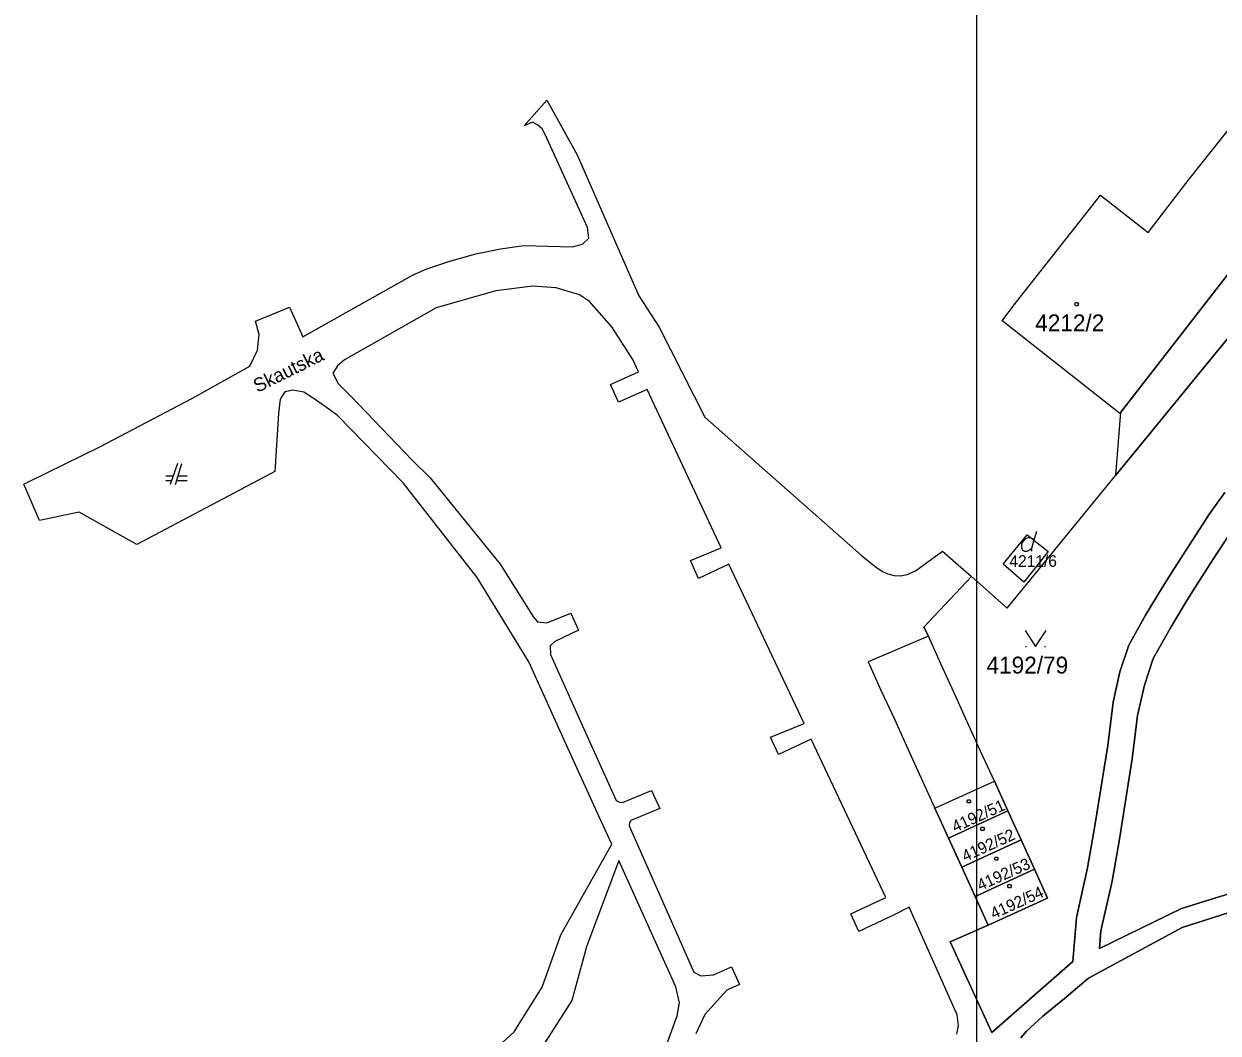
# Model space of a CAD drawing. Extents: x -263587 to -261993, y -1238795 to -1236748.
# Drawn here: x -263082.3 to -262969.2, y -1237715.5 to -1237619.9 of the extents above; entities that cross this region are included whole.
import ezdxf

# ---------------------------------------------------------------- set-up
doc = ezdxf.new("R2010")
doc.units = 0
doc.layers.add('Vrstva 1', color=7, linetype='Continuous')
doc.layers.add('Vrstva 51', color=7, linetype='Continuous')

msp = doc.modelspace()

# ---------------------------------------------------------------- linework, layer by layer
at = {"layer": 'Vrstva 1'}
for p, q in [((-262978.88, -1237662.66), (-262943.44, -1237619.3)), ((-262943.44, -1237619.3), (-262978.88, -1237662.66)), ((-263034.91, -1237629.55), (-263032.76, -1237627.1)), ((-263032.76, -1237627.1), (-263029.89, -1237632.29)), ((-262971.93, -1237634.6), (-262966.1, -1237627.25)), ((-263034.12, -1237629.19), (-263034.91, -1237629.55)), ((-263033.61, -1237629.47), (-263034.12, -1237629.19)), ((-263033.2, -1237629.82), (-263033.61, -1237629.47)), ((-263032.95, -1237630.29), (-263033.2, -1237629.82)), ((-263032.57, -1237631.12), (-263032.95, -1237630.29)), ((-263028.92, -1237639.18), (-263032.57, -1237631.12)), ((-263029.89, -1237632.29), (-263024.04, -1237645.67)), ((-262978.39, -1237656.69), (-262959.55, -1237632.35)), ((-262959.55, -1237632.35), (-262978.39, -1237656.69)), ((-262975.81, -1237639.67), (-262971.93, -1237634.6)), ((-262981.94, -1237638.18), (-262980.33, -1237636.12)), ((-262980.33, -1237636.12), (-262975.81, -1237639.67)), ((-262988.27, -1237646.23), (-262981.94, -1237638.18)), ((-263028.8, -1237640.19), (-263028.92, -1237639.18)), ((-263029.4, -1237640.76), (-263028.8, -1237640.19)), ((-263041.97, -1237642.37), (-263039.5, -1237641.69)), ((-263039.5, -1237641.69), (-263037.15, -1237641.19)), ((-263037.15, -1237641.19), (-263034.94, -1237640.9)), ((-263034.94, -1237640.9), (-263030.33, -1237641.01)), ((-263030.33, -1237641.01), (-263029.4, -1237640.76)), ((-263044.12, -1237643.09), (-263041.97, -1237642.37)), ((-263055.88, -1237649.53), (-263045.48, -1237643.69)), ((-263045.48, -1237643.69), (-263044.12, -1237643.09)), ((-263034.1, -1237644.75), (-263037.6, -1237645.17)), ((-263031.88, -1237644.9), (-263034.1, -1237644.75)), ((-263029.67, -1237645.55), (-263031.88, -1237644.9)), ((-263037.6, -1237645.17), (-263043.26, -1237646.79)), ((-263028.72, -1237646.18), (-263029.67, -1237645.55)), ((-263026.62, -1237648.61), (-263028.72, -1237646.18)), ((-263024.04, -1237645.67), (-263022.12, -1237648.63)), ((-262989.59, -1237647.92), (-262988.27, -1237646.23)), ((-263060.37, -1237648.06), (-263057.15, -1237646.72)), ((-263057.15, -1237646.72), (-263055.88, -1237649.53)), ((-263043.26, -1237646.79), (-263051.93, -1237651.73)), ((-263060.02, -1237649.32), (-263060.37, -1237648.06)), ((-262989.66, -1237648.01), (-262989.59, -1237647.92)), ((-262978.48, -1237656.8), (-262989.66, -1237648.01)), ((-263060.16, -1237650.79), (-263060.02, -1237649.32)), ((-263024.63, -1237651.69), (-263026.62, -1237648.61)), ((-263022.12, -1237648.63), (-263017.8, -1237657.17)), ((-263060.9, -1237652.32), (-263060.16, -1237650.79)), ((-263051.93, -1237651.73), (-263052.61, -1237652.29)), ((-263024.07, -1237652.85), (-263024.63, -1237651.69)), ((-263066.33, -1237655.37), (-263060.9, -1237652.32)), ((-263052.61, -1237652.29), (-263053.03, -1237652.99)), ((-263053.03, -1237652.99), (-263052.53, -1237653.97)), ((-263026.74, -1237654.05), (-263024.07, -1237652.85)), ((-263052.53, -1237653.97), (-263051.32, -1237655.17)), ((-263025.97, -1237655.74), (-263026.74, -1237654.05)), ((-263057.58, -1237654.76), (-263058.01, -1237655.44)), ((-263056.82, -1237654.6), (-263057.58, -1237654.76)), ((-263055.77, -1237654.79), (-263056.82, -1237654.6)), ((-263054.9, -1237655.36), (-263055.77, -1237654.79)), ((-263051.32, -1237655.17), (-263045.52, -1237661.23)), ((-263023.26, -1237654.54), (-263025.97, -1237655.74)), ((-263016.25, -1237669.55), (-263023.26, -1237654.54)), ((-263075.1, -1237659.97), (-263066.33, -1237655.37)), ((-263058.01, -1237655.44), (-263058.17, -1237656.8)), ((-263053.32, -1237656.46), (-263054.9, -1237655.36)), ((-263058.17, -1237656.8), (-263058.54, -1237662.29)), ((-263052.59, -1237657.01), (-263053.32, -1237656.46)), ((-263046.37, -1237663.38), (-263052.59, -1237657.01)), ((-263017.8, -1237657.17), (-263002.97, -1237670.25)), ((-262978.88, -1237662.66), (-262978.39, -1237656.69)), ((-262978.39, -1237656.69), (-262978.48, -1237656.8)), ((-263081.79, -1237663.26), (-263075.1, -1237659.97)), ((-263067.75, -1237661.55), (-263068.45, -1237663.55)), ((-263067.95, -1237663.55), (-263067.35, -1237661.55)), ((-263045.52, -1237661.23), (-263043.83, -1237662.89)), ((-263058.54, -1237662.29), (-263071.61, -1237669.23)), ((-263068.17, -1237662.75), (-263068.85, -1237662.75)), ((-263068.85, -1237663.15), (-263068.31, -1237663.15)), ((-263067.83, -1237663.15), (-263066.85, -1237663.15)), ((-263066.85, -1237662.75), (-263067.71, -1237662.75)), ((-263043.83, -1237662.89), (-263037.18, -1237671.07)), ((-262989.16, -1237675.24), (-262978.88, -1237662.66)), ((-263082.3, -1237663.51), (-263081.79, -1237663.26)), ((-263080.81, -1237666.96), (-263082.3, -1237663.51)), ((-263039.37, -1237672.34), (-263046.37, -1237663.38)), ((-262970, -1237666.31), (-262968.54, -1237664.28)), ((-262968.54, -1237664.28), (-262970, -1237666.31)), ((-263077.07, -1237666.16), (-263080.81, -1237666.96)), ((-263071.61, -1237669.23), (-263077.07, -1237666.16)), ((-262971.62, -1237668.8), (-262970, -1237666.31)), ((-262970, -1237666.31), (-262971.62, -1237668.8)), ((-262967.68, -1237667.57), (-262969.3, -1237670.06)), ((-262969.3, -1237670.06), (-262967.68, -1237667.57)), ((-262989.54, -1237671.07), (-262987.27, -1237668.29)), ((-262987.27, -1237668.29), (-262985.27, -1237669.87)), ((-262986.64, -1237668.86), (-262986.37, -1237667.96)), ((-262973.33, -1237671.47), (-262971.62, -1237668.8)), ((-262971.62, -1237668.8), (-262973.33, -1237671.47)), ((-263019.17, -1237670.73), (-263016.25, -1237669.55)), ((-262997.86, -1237671.71), (-262995.28, -1237669.84)), ((-262995.28, -1237669.84), (-262992.56, -1237672.24)), ((-262985.27, -1237669.87), (-262987.58, -1237672.8)), ((-263037.18, -1237671.07), (-263034.03, -1237676.1)), ((-263018.4, -1237672.43), (-263019.17, -1237670.73)), ((-263015.53, -1237671.1), (-263018.4, -1237672.43)), ((-263008.39, -1237686.19), (-263015.53, -1237671.1)), ((-263002.97, -1237670.25), (-263001.67, -1237671.31)), ((-262987.58, -1237672.8), (-262989.54, -1237671.07)), ((-262969.3, -1237670.06), (-262971.01, -1237672.73)), ((-262971.01, -1237672.73), (-262969.3, -1237670.06)), ((-263001.67, -1237671.31), (-263000.98, -1237671.77)), ((-263000.98, -1237671.77), (-263000.48, -1237671.99)), ((-263000.48, -1237671.99), (-262999.86, -1237672.15)), ((-262999.86, -1237672.15), (-262999.24, -1237672.19)), ((-262999.24, -1237672.19), (-262998.65, -1237672.05)), ((-262998.65, -1237672.05), (-262997.86, -1237671.71)), ((-262992.56, -1237672.24), (-262997.06, -1237677.06)), ((-262997.06, -1237677.06), (-262992.56, -1237672.24)), ((-262992.56, -1237672.24), (-262989.16, -1237675.24)), ((-262974.46, -1237673.28), (-262973.33, -1237671.47)), ((-262973.33, -1237671.47), (-262974.46, -1237673.28)), ((-263034.46, -1237680.34), (-263039.37, -1237672.34)), ((-262976.05, -1237675.91), (-262974.46, -1237673.28)), ((-262974.46, -1237673.28), (-262976.05, -1237675.91)), ((-262971.01, -1237672.73), (-262972.14, -1237674.54)), ((-262972.14, -1237674.54), (-262971.01, -1237672.73)), ((-262972.14, -1237674.54), (-262973.73, -1237677.17)), ((-262973.73, -1237677.17), (-262972.14, -1237674.54)), ((-263034.03, -1237676.1), (-263033.66, -1237676.55)), ((-263033.66, -1237676.55), (-263032.77, -1237676.66)), ((-263032.77, -1237676.66), (-263030.5, -1237675.72)), ((-263030.5, -1237675.72), (-263029.77, -1237677.33)), ((-262977.65, -1237678.76), (-262976.05, -1237675.91)), ((-262976.05, -1237675.91), (-262977.65, -1237678.76)), ((-263029.77, -1237677.33), (-263032.02, -1237678.41)), ((-262996.63, -1237677.92), (-263002.33, -1237680.35)), ((-262997.06, -1237677.06), (-262996.63, -1237677.92)), ((-262996.63, -1237677.92), (-262997.06, -1237677.06)), ((-262995.45, -1237680.52), (-262996.63, -1237677.92)), ((-262973.73, -1237677.17), (-262975.33, -1237680.02)), ((-262975.33, -1237680.02), (-262973.73, -1237677.17)), ((-263032.02, -1237678.41), (-263032.46, -1237678.83)), ((-263032.46, -1237678.83), (-263032.41, -1237679.65)), ((-262987.42, -1237678.88), (-262987.32, -1237678.88)), ((-262985.62, -1237678.88), (-262985.52, -1237678.88)), ((-262978.49, -1237681.29), (-262977.65, -1237678.76)), ((-262977.65, -1237678.76), (-262978.49, -1237681.29)), ((-263032.41, -1237679.65), (-263029.7, -1237685.71)), ((-262975.33, -1237680.02), (-262976.17, -1237682.55)), ((-262976.17, -1237682.55), (-262975.33, -1237680.02)), ((-263031.05, -1237687.89), (-263034.46, -1237680.34)), ((-263002.33, -1237680.35), (-263001.12, -1237683.01)), ((-262994.19, -1237683.27), (-262995.45, -1237680.52)), ((-262979.14, -1237684.16), (-262978.49, -1237681.29)), ((-262978.49, -1237681.29), (-262979.14, -1237684.16)), ((-263001.12, -1237683.01), (-262999.82, -1237685.85)), ((-262992.94, -1237686.02), (-262994.19, -1237683.27)), ((-262976.17, -1237682.55), (-262976.82, -1237685.42)), ((-262976.82, -1237685.42), (-262976.17, -1237682.55)), ((-262979.64, -1237688.27), (-262979.14, -1237684.16)), ((-262979.14, -1237684.16), (-262979.64, -1237688.27)), ((-263029.7, -1237685.71), (-263026.19, -1237693.49)), ((-262976.82, -1237685.42), (-262977.32, -1237689.53)), ((-262977.32, -1237689.53), (-262976.82, -1237685.42)), ((-263011.58, -1237687.48), (-263008.39, -1237686.19)), ((-262999.82, -1237685.85), (-262998.57, -1237688.6)), ((-262991.68, -1237688.79), (-262992.94, -1237686.02)), ((-263027.66, -1237695.37), (-263031.05, -1237687.89)), ((-263010.83, -1237689.12), (-263011.58, -1237687.48)), ((-263007.73, -1237687.68), (-263010.83, -1237689.12)), ((-263000.65, -1237702.67), (-263007.73, -1237687.68)), ((-262998.57, -1237688.6), (-262997.31, -1237691.37)), ((-262990.38, -1237691.64), (-262991.68, -1237688.79)), ((-262980.86, -1237695.88), (-262979.64, -1237688.27)), ((-262979.64, -1237688.27), (-262980.86, -1237695.88)), ((-262977.32, -1237689.53), (-262978.54, -1237697.14)), ((-262978.54, -1237697.14), (-262977.32, -1237689.53)), ((-262997.31, -1237691.37), (-262996.01, -1237694.22)), ((-263025.59, -1237693.67), (-263022.86, -1237692.53)), ((-263022.86, -1237692.53), (-263022.08, -1237694.24)), ((-262996.01, -1237694.22), (-262990.38, -1237691.64)), ((-262990.38, -1237691.64), (-262989.09, -1237694.47)), ((-262989.09, -1237694.47), (-262990.38, -1237691.64)), ((-263026.19, -1237693.49), (-263025.9, -1237693.65)), ((-263025.9, -1237693.65), (-263025.59, -1237693.67)), ((-263022.08, -1237694.24), (-263024.81, -1237695.38)), ((-262994.72, -1237697.05), (-262996.01, -1237694.22)), ((-262996.01, -1237694.22), (-262994.72, -1237697.05)), ((-262994.72, -1237697.05), (-262989.09, -1237694.47)), ((-262989.09, -1237694.47), (-262994.72, -1237697.05)), ((-262989.09, -1237694.47), (-262987.84, -1237697.21)), ((-262987.84, -1237697.21), (-262989.09, -1237694.47)), ((-263026.62, -1237697.62), (-263027.66, -1237695.37)), ((-263024.95, -1237695.61), (-263024.97, -1237695.86)), ((-263024.97, -1237695.86), (-263024.89, -1237696.09)), ((-263024.81, -1237695.38), (-263024.95, -1237695.61)), ((-262981.55, -1237699.86), (-262980.86, -1237695.88)), ((-262980.86, -1237695.88), (-262981.55, -1237699.86)), ((-263024.89, -1237696.09), (-263021.73, -1237703.23)), ((-262993.47, -1237699.79), (-262994.72, -1237697.05)), ((-262994.72, -1237697.05), (-262993.47, -1237699.79)), ((-262978.54, -1237697.14), (-262979.23, -1237701.12)), ((-262979.23, -1237701.12), (-262978.54, -1237697.14)), ((-263031.45, -1237706.2), (-263026.62, -1237697.62)), ((-262987.84, -1237697.21), (-262993.47, -1237699.79)), ((-262993.47, -1237699.79), (-262987.84, -1237697.21)), ((-262987.84, -1237697.21), (-262986.58, -1237699.99)), ((-262986.58, -1237699.99), (-262987.84, -1237697.21)), ((-263025.95, -1237699.18), (-263029, -1237707.34)), ((-263020.55, -1237711.13), (-263025.95, -1237699.18)), ((-262992.21, -1237702.57), (-262993.47, -1237699.79)), ((-262993.47, -1237699.79), (-262992.21, -1237702.57)), ((-262986.58, -1237699.99), (-262992.21, -1237702.57)), ((-262992.21, -1237702.57), (-262986.58, -1237699.99)), ((-262986.58, -1237699.99), (-262985.33, -1237702.73)), ((-262985.33, -1237702.73), (-262986.58, -1237699.99)), ((-262982.6, -1237704.56), (-262981.55, -1237699.86)), ((-262981.55, -1237699.86), (-262982.6, -1237704.56)), ((-262979.23, -1237701.12), (-262980.28, -1237705.82)), ((-262980.28, -1237705.82), (-262979.23, -1237701.12)), ((-262972.65, -1237703.7), (-262963.59, -1237700.89)), ((-262963.59, -1237700.89), (-262972.65, -1237703.7)), ((-263003.98, -1237704.22), (-263000.65, -1237702.67)), ((-262990.95, -1237705.31), (-262992.21, -1237702.57)), ((-262992.21, -1237702.57), (-262990.95, -1237705.31)), ((-262985.33, -1237702.73), (-262990.95, -1237705.31)), ((-262990.95, -1237705.31), (-262985.33, -1237702.73)), ((-262962.72, -1237702.37), (-262972.58, -1237705.51)), ((-262972.58, -1237705.51), (-262962.72, -1237702.37)), ((-263021.73, -1237703.23), (-263018.84, -1237709.75)), ((-262998.44, -1237703.58), (-262999.88, -1237704.3)), ((-262993.9, -1237713.8), (-262998.44, -1237703.58)), ((-262980.42, -1237707.49), (-262972.65, -1237703.7)), ((-262972.65, -1237703.7), (-262980.42, -1237707.49)), ((-263003.23, -1237705.88), (-263003.98, -1237704.22)), ((-262999.88, -1237704.3), (-263003.23, -1237705.88)), ((-262982.95, -1237708.73), (-262982.6, -1237704.56)), ((-262982.6, -1237704.56), (-262982.95, -1237708.73)), ((-263033.2, -1237711.17), (-263031.45, -1237706.2)), ((-262990.95, -1237705.31), (-262994.57, -1237706.87)), ((-262994.57, -1237706.87), (-262990.95, -1237705.31)), ((-262972.58, -1237705.51), (-262981.45, -1237710.32)), ((-262981.45, -1237710.32), (-262972.58, -1237705.51)), ((-262980.28, -1237705.82), (-262980.42, -1237707.49)), ((-262980.42, -1237707.49), (-262980.28, -1237705.82)), ((-262994.57, -1237706.87), (-262990.62, -1237715.47)), ((-262990.62, -1237715.47), (-262994.57, -1237706.87)), ((-263029, -1237707.34), (-263030.39, -1237712.43)), ((-263016.98, -1237709.99), (-263015.28, -1237709.23)), ((-263015.28, -1237709.23), (-263014.51, -1237710.92)), ((-262990.62, -1237715.47), (-262982.95, -1237708.73)), ((-262982.95, -1237708.73), (-262990.62, -1237715.47)), ((-263018.84, -1237709.75), (-263018.19, -1237710.11)), ((-263018.19, -1237710.11), (-263016.98, -1237709.99)), ((-262981.45, -1237710.32), (-262983.74, -1237712.24)), ((-262983.74, -1237712.24), (-262981.45, -1237710.32)), ((-263035.87, -1237715.4), (-263033.2, -1237711.17)), ((-263020.19, -1237712.66), (-263020.55, -1237711.13)), ((-263015.71, -1237711.44), (-263017.79, -1237713.75)), ((-263014.51, -1237710.92), (-263015.71, -1237711.44)), ((-263030.39, -1237712.43), (-263033.58, -1237717.41)), ((-263020.41, -1237713.88), (-263020.19, -1237712.66)), ((-262983.74, -1237712.24), (-262985.78, -1237713.91)), ((-262985.78, -1237713.91), (-262983.74, -1237712.24)), ((-263024.93, -1237726.07), (-263020.41, -1237713.88)), ((-263017.79, -1237713.75), (-263018.66, -1237715.58)), ((-262993.78, -1237714.79), (-262993.9, -1237713.8)), ((-262985.78, -1237713.91), (-262987.35, -1237715.35)), ((-262987.35, -1237715.35), (-262985.78, -1237713.91)), ((-262993.94, -1237715.62), (-262993.78, -1237714.79)), ((-263038.1, -1237717.46), (-263035.87, -1237715.4)), ((-262987.35, -1237715.35), (-262987.88, -1237715.97)), ((-262987.88, -1237715.97), (-262987.35, -1237715.35))]:
    msp.add_line(p, q, dxfattribs=at)
for points in [[(-262982.5, -1237646.3), (-262982.41, -1237646.45), (-262982.5, -1237646.6), (-262982.68, -1237646.6), (-262982.77, -1237646.45), (-262982.68, -1237646.3)], [(-262992.71, -1237693.41), (-262992.62, -1237693.56), (-262992.71, -1237693.71), (-262992.89, -1237693.71), (-262992.98, -1237693.56), (-262992.89, -1237693.41)], [(-262991.41, -1237696.02), (-262991.32, -1237696.17), (-262991.41, -1237696.32), (-262991.59, -1237696.32), (-262991.68, -1237696.17), (-262991.59, -1237696.02)], [(-262990.11, -1237698.85), (-262990.02, -1237699), (-262990.11, -1237699.15), (-262990.29, -1237699.15), (-262990.38, -1237699), (-262990.29, -1237698.85)], [(-262988.85, -1237701.45), (-262988.76, -1237701.6), (-262988.85, -1237701.75), (-262989.03, -1237701.75), (-262989.12, -1237701.6), (-262989.03, -1237701.45)]]:
    msp.add_lwpolyline(points, close=True, dxfattribs=at)
for points in [[(-262986.82, -1237669.85), (-262986.82, -1237669.58), (-262986.64, -1237668.86), (-262986.73, -1237668.68), (-262986.91, -1237668.59), (-262987.18, -1237668.59), (-262987.45, -1237668.68), (-262987.63, -1237668.86), (-262987.81, -1237669.13), (-262987.81, -1237669.49), (-262987.72, -1237669.76), (-262987.54, -1237669.85), (-262987.27, -1237669.85), (-262987.09, -1237669.76), (-262986.82, -1237669.58)], [(-262987.47, -1237677.38), (-262986.47, -1237678.88), (-262985.47, -1237677.38)]]:
    msp.add_lwpolyline(points, dxfattribs=at)
at = {"layer": 'Vrstva 51'}
msp.add_lwpolyline([(-262992.03, -1237088.09), (-262695.03, -1237088.09), (-262695.03, -1238768.09), (-262992.03, -1238768.09)], close=True, dxfattribs=at)

# ---------------------------------------------------------------- texts
at = {"layer": 'Vrstva 1'}
for s, height, p in [('4212/2', 1.6, (-262986.51, -1237649.02)), ('4211/6', 1.1, (-262988.955, -1237671.34)), ('4192/79', 1.6, (-262991.12, -1237681.45))]:
    msp.add_text(s, height=height, dxfattribs=at).set_placement(p)
for s, height, rotation, p in [('Skautska', 1.3, 26.35606, (-263060.167, -1237654.859)), ('4192/51', 1.1, 24.35071, (-262994.094, -1237696.521)), ('4192/52', 1.1, 24.35071, (-262993.152, -1237699.305)), ('4192/53', 1.1, 24.35071, (-262991.712, -1237702.065)), ('4192/54', 1.1, 24.35071, (-262990.452, -1237704.745))]:
    msp.add_text(s, height=height, rotation=rotation, dxfattribs=at).set_placement(p)

doc.saveas('drawing.dxf')
